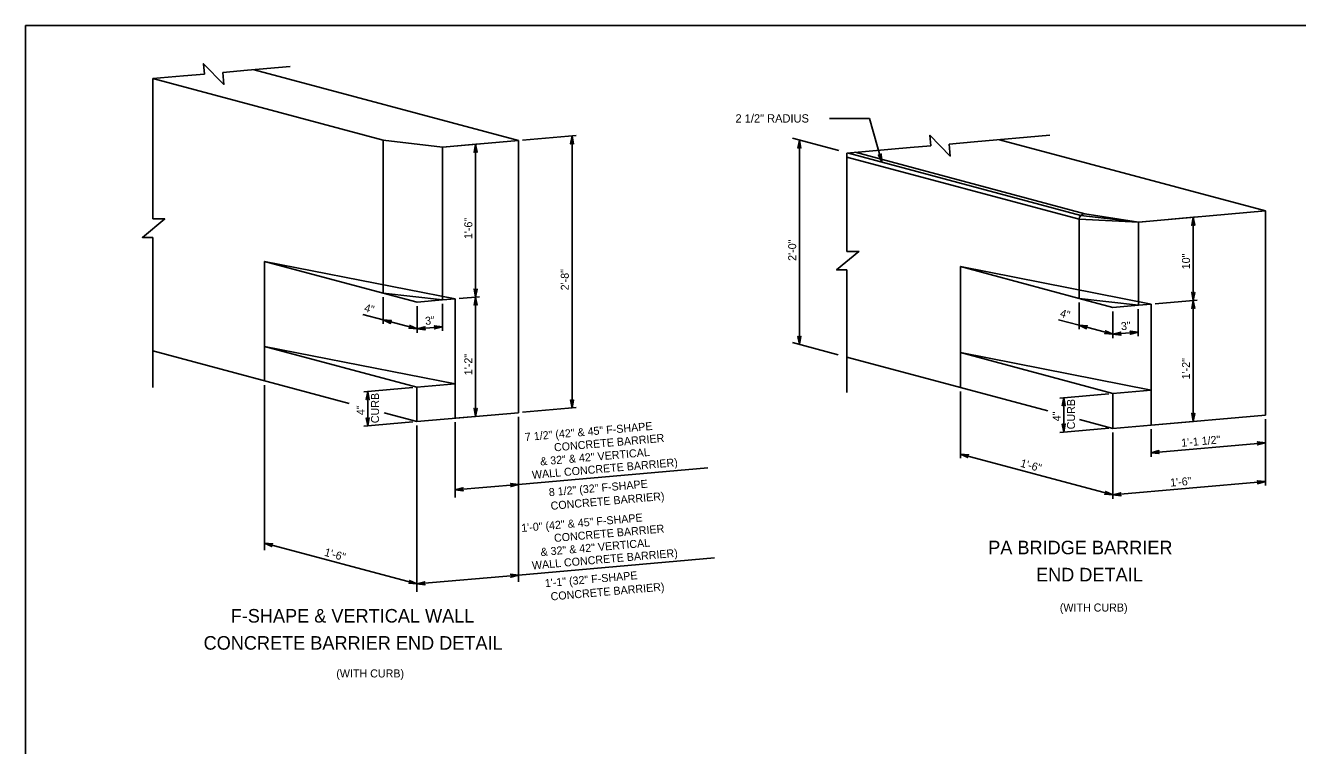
# Model space of a CAD drawing. Extents: x 632007860 to 635435983, y 295418622 to 297794622.
# Drawn here: x 634570860 to 635047670, y 295727759 to 295997622 of the extents above; entities that cross this region are included whole.
import ezdxf

# ---------------------------------------------------------------- set-up
doc = ezdxf.new("R2010")
doc.units = 0
for name, color, linetype in [('1', 7, 'Continuous'), ('B_conc_c', 7, 'Continuous'), ('B_conc_d', 7, 'Continuous'), ('B_conc_w', 7, 'Continuous'), ('B_title', 7, 'Continuous'), ('S-DETL-DIMS', 7, 'Continuous'), ('S-DETL-T120', 7, 'Continuous')]:
    doc.layers.add(name, color=color, linetype=linetype)

# ---------------------------------------------------------------- blocks, each defined once
blk = doc.blocks.new('LT')
at = {"layer": '1'}
blk.add_lwpolyline([(0.125, 0), (-11185, -2097.125), (-10323, -1500), (-9878.625, -750), (-9750, 0), (-9878.625, 750), (-10323.125, 1499.875), (-11184.875, 2097.125), (0.125, 0), (-10323.125, 1499.875), (-9878.625, 750), (0.125, 0), (-9750, 0), (-9878.625, -750), (0.125, 0), (-10323, -1500)], dxfattribs=at)

msp = doc.modelspace()

# ---------------------------------------------------------------- linework, layer by layer
at = {"layer": '1'}
for p, q in [((634570860, 295997622), (635356860, 295997622)), ((634570860, 295433622), (634570860, 295997622))]:
    msp.add_line(p, q, dxfattribs=at)
at = {"layer": 'B_conc_c'}
for p, q in [((634656649, 295981044), (634755705, 295954502)), ((634618599, 295977715), (634704967, 295954572)), ((634704967, 295954572), (634727131, 295952002)), ((634704967, 295897315), (634704967, 295954572)), ((634755705, 295954502), (634727131, 295952002)), ((634727131, 295894745), (634727131, 295952002)), ((634755705, 295852505), (634755705, 295954502)), ((634858324, 295955390), (634875758, 295950718)), ((634935911, 295954814), (635035620, 295928097)), ((634878772, 295948283), (634965794, 295924965)), ((634879413, 295949739), (634966436, 295926421)), ((634881836, 295950083), (634967910, 295927019)), ((635035620, 295928097), (634987997, 295923930)), ((635035620, 295928097), (635035620, 295851609)), ((634965785, 295895323), (634965785, 295924967)), ((634987997, 295923930), (634965794, 295924965)), ((634966436, 295926421), (634987997, 295923930)), ((634987997, 295923930), (634967910, 295927019)), ((634987997, 295892757), (634987997, 295923930)), ((634660458, 295877367), (634660458, 295909103)), ((634660458, 295909103), (634731893, 295895162)), ((634704967, 295897315), (634660458, 295909103)), ((634921324, 295907236), (634965785, 295895323)), ((634921324, 295907236), (634921324, 295875056)), ((634992759, 295893173), (634921324, 295907236)), ((634704967, 295897315), (634727131, 295894745)), ((634704967, 295897315), (634717654, 295893916)), ((634727131, 295894745), (634717654, 295893916)), ((634731893, 295895162), (634727131, 295894745)), ((634731893, 295863304), (634731893, 295895162)), ((634965785, 295895323), (634987997, 295892757)), ((634965785, 295895323), (634978472, 295891923)), ((634978472, 295891923), (634987997, 295892757)), ((634992759, 295893173), (634987997, 295892757)), ((634992759, 295893173), (634992759, 295860993)), ((634618599, 295875701), (634692248, 295855967)), ((634660458, 295877367), (634731893, 295863304)), ((634660458, 295877367), (634717606, 295862054)), ((634660458, 295877367), (634660458, 295864485)), ((634858328, 295878801), (634875526, 295874193)), ((634992759, 295860993), (634921324, 295875056)), ((634921324, 295875056), (634978472, 295859743)), ((634921324, 295875056), (634921324, 295861922)), ((634878763, 295873326), (634921324, 295861922)), ((634731893, 295863304), (634717606, 295862054)), ((634717606, 295849172), (634717606, 295862054)), ((634731893, 295863304), (634731893, 295850422)), ((634921324, 295861922), (634954054, 295853152)), ((634978472, 295859743), (634992759, 295860993)), ((634992759, 295860993), (634992759, 295847859)), ((634978472, 295846609), (634978472, 295859743)), ((634705328, 295852462), (634717606, 295849172)), ((634755705, 295852505), (634717606, 295849172)), ((635035620, 295851609), (634992759, 295847859)), ((634965892, 295849980), (634978472, 295846609)), ((634978472, 295846609), (634992759, 295847859))]:
    msp.add_line(p, q, dxfattribs=at)
msp.add_arc((634967910, 295924903), 2117, 90, 178.31397, dxfattribs=at)
at = {"layer": 'B_conc_w'}
for p, q in [((634654150, 295980825), (634644837, 295980010)), ((634670142, 295982224), (634654150, 295980825)), ((634630161, 295978726), (634618599, 295977715)), ((634618599, 295934488), (634618599, 295977715)), ((634630161, 295978726), (634637922, 295979405)), ((634954862, 295956472), (634926437, 295953985)), ((634902448, 295951886), (634878763, 295949814)), ((634902448, 295951886), (634910209, 295952565)), ((634926437, 295953985), (634917123, 295953170)), ((634878763, 295922303), (634878763, 295949814)), ((634618599, 295934488), (634618599, 295925139)), ((634618599, 295910407), (634618599, 295918198)), ((634878763, 295922303), (634878763, 295912954)), ((634618599, 295910407), (634618599, 295861995)), ((634878763, 295898222), (634878763, 295906013)), ((634878763, 295898222), (634878763, 295860127))]:
    msp.add_line(p, q, dxfattribs=at)
for points in [[(634644837, 295980010), (634645229, 295975530), (634637582, 295983296), (634637922, 295979405)], [(634917123, 295953170), (634917515, 295948690), (634909868, 295956455), (634910209, 295952565)], [(634618599, 295925139), (634623096, 295925139), (634614693, 295918198), (634618599, 295918198)], [(634878763, 295912954), (634883260, 295912954), (634874858, 295906013), (634878763, 295906013)]]:
    msp.add_lwpolyline(points, dxfattribs=at)
at = {"layer": 'S-DETL-DIMS'}
for p, q in [((634872284, 295962759), (634887169, 295962759)), ((634887169, 295962759), (634891910, 295946391)), ((634757199, 295954633), (634777226, 295956385)), ((634775731, 295854257), (634775731, 295956254)), ((634728625, 295952133), (634741046, 295953220)), ((634739552, 295895832), (634739552, 295953089)), ((634860951, 295878099), (634860951, 295954686)), ((634989491, 295924061), (635010051, 295925861)), ((635008557, 295894556), (635008557, 295925731)), ((634704967, 295895815), (634704967, 295885790)), ((634733387, 295895292), (634741046, 295895963)), ((634733387, 295895292), (634741046, 295895963)), ((634739552, 295851092), (634739552, 295895832)), ((634994253, 295893304), (635010059, 295894692)), ((634994253, 295893304), (635010051, 295894687)), ((635008565, 295849246), (635008565, 295894561)), ((634697293, 295889347), (634704967, 295887290)), ((634717654, 295892416), (634717654, 295882391)), ((634717654, 295892416), (634717654, 295882391)), ((634727131, 295893245), (634727131, 295883220)), ((634965785, 295893823), (634965785, 295883798)), ((634978472, 295890423), (634978472, 295880398)), ((634978472, 295890423), (634978472, 295880398)), ((634987949, 295891252), (634987949, 295881227)), ((634704967, 295887290), (634717654, 295883891)), ((634727131, 295884720), (634717654, 295883891)), ((634725698, 295884595), (634727131, 295884720)), ((634958111, 295887354), (634965785, 295885298)), ((634965785, 295885298), (634978472, 295881898)), ((634987949, 295882727), (634978472, 295881898)), ((634986516, 295882602), (634987949, 295882727)), ((634660458, 295862840), (634660458, 295800937)), ((634716112, 295861924), (634697696, 295860313)), ((634699191, 295860443), (634699191, 295847561)), ((634921324, 295860422), (634921324, 295835497)), ((634976978, 295859612), (634958562, 295858001)), ((634960057, 295858132), (634960057, 295845250)), ((634733387, 295850553), (634741046, 295851223)), ((634757199, 295852636), (634777226, 295854388)), ((634716112, 295849041), (634697696, 295847430)), ((634717606, 295847672), (634717606, 295822748)), ((634717606, 295847672), (634717606, 295785411)), ((634731893, 295848922), (634731893, 295820687)), ((634755705, 295851005), (634755705, 295789094)), ((634755705, 295851005), (634755705, 295839382)), ((634976978, 295846730), (634958562, 295845119)), ((634994253, 295847990), (635010059, 295849378)), ((635035620, 295850109), (635035618, 295839758)), ((635035620, 295850109), (635035620, 295825184)), ((634978472, 295845109), (634978472, 295820185)), ((634978472, 295845109), (634978472, 295820185)), ((634992759, 295846359), (634992757, 295836008)), ((634921324, 295836997), (634978472, 295821685)), ((634992757, 295837508), (635035618, 295841258)), ((634826691, 295831829), (634755705, 295825618)), ((634755705, 295825618), (634731893, 295823535)), ((635035620, 295826684), (634978472, 295821685)), ((634660458, 295803637), (634717606, 295788325)), ((634829165, 295798085), (634755705, 295791658)), ((634755705, 295791658), (634717606, 295788325))]:
    msp.add_line(p, q, dxfattribs=at)
msp.add_lwpolyline([(634891910, 295946391), (634891619, 295949387), (634891531, 295949124), (634891373, 295948956), (634891192, 295948868), (634890992, 295948846), (634890768, 295948904), (634890553, 295949079), (634891910, 295946391), (634890768, 295948904), (634890992, 295948846), (634891910, 295946391), (634891192, 295948868), (634891373, 295948956), (634891910, 295946391), (634891531, 295949124)], dxfattribs=at)

# ---------------------------------------------------------------- block references
for p, xscale, yscale, rotation in [((634775731, 295956254), 0.26821336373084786, 0.26822435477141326, 89.99999999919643), ((634739552, 295953089), 0.2682133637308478, 0.2682243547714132, 90.00000000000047), ((634860951, 295954686), 0.26821336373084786, 0.26822435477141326, 89.99999999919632), ((635008557, 295925731), 0.26821336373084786, 0.26822435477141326, 89.99999999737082), ((634739552, 295895832), 0.2682133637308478, 0.2682243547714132, -89.99999999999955), ((634739552, 295895832), 0.26821336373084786, 0.26822435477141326, 90.0000000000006), ((635008557, 295894556), 0.26821336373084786, 0.26822435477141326, -90.00000000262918), ((635008565, 295894561), 0.26821336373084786, 0.26822435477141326, 90), ((634704967, 295887290), 0.2682133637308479, 0.26822435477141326, 165.00000000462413), ((634717654, 295883891), 0.2682133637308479, 0.26822435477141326, -14.999999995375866), ((634717654, 295883891), 0.26821336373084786, 0.2682243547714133, -174.9999999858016), ((634727131, 295884720), 0.26821336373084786, 0.2682243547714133, 5.000000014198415), ((634965785, 295885298), 0.2682133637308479, 0.26822435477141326, 165.00000000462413), ((634860951, 295878099), 0.26821336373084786, 0.26822435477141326, -90.00000000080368), ((634978472, 295881898), 0.2682133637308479, 0.26822435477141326, -14.999999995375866), ((634978472, 295881898), 0.26821336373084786, 0.2682243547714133, -174.9999999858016), ((634987949, 295882727), 0.26821336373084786, 0.2682243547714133, 5.000000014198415), ((634699191, 295860443), 0.26821336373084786, 0.26822435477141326, 90.00000000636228), ((634775731, 295854257), 0.26821336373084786, 0.26822435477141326, -90.00000000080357), ((634960057, 295858132), 0.26821336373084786, 0.26822435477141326, 90.00000000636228), ((634739552, 295851092), 0.26821336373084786, 0.26822435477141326, -89.9999999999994), ((635008565, 295849246), 0.26821336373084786, 0.26822435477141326, -90), ((634699191, 295847561), 0.26821336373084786, 0.26822435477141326, -89.99999999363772), ((634960057, 295845250), 0.26821336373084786, 0.26822435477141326, -89.99999999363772), ((635035618, 295841258), 0.2682133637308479, 0.26822435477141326, 5.000000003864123), ((634921324, 295836997), 0.26821336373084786, 0.26822435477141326, 164.9999999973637), ((634992757, 295837508), 0.2682133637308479, 0.26822435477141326, -174.9999999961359), ((634731893, 295823535), 0.2682133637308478, 0.26822435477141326, -174.99999996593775), ((634755705, 295825618), 0.2682133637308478, 0.26822435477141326, 5.000000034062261), ((634978472, 295821685), 0.26821336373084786, 0.26822435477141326, -15.000000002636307), ((635035620, 295826684), 0.26821336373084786, 0.26822435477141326, 4.9999999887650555), ((634978472, 295821685), 0.26821336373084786, 0.26822435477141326, -175.00000001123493), ((634660458, 295803637), 0.26821336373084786, 0.26822435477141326, 164.9999999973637), ((634717606, 295788325), 0.26821336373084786, 0.26822435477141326, -15.000000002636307), ((634755705, 295791658), 0.26821336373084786, 0.26822435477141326, 5.000000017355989), ((634717606, 295788325), 0.26821336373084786, 0.26822435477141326, -174.99999998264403)]:
    msp.add_blockref('LT', p, dxfattribs=dict(at, xscale=xscale, yscale=yscale, rotation=rotation))

# ---------------------------------------------------------------- texts
at = {"layer": 'B_conc_d'}
for p in [(634958555, 295777982), (634687373, 295753282)]:
    msp.add_text('(WITH CURB)', height=3000, rotation=0.017, dxfattribs=at).set_placement(p)
at = {"layer": 'B_title'}
for s, p in [('PA BRIDGE BARRIER', (634931723, 295799444)), ('END DETAIL', (634949642, 295789284)), ('F-SHAPE & VERTICAL WALL', (634647787, 295773849)), ('CONCRETE BARRIER END DETAIL', (634637627, 295763690))]:
    msp.add_text(s, height=5079.8, rotation=360, dxfattribs=at).set_placement(p)
at = {"layer": 'S-DETL-DIMS'}
for s, rotation, p in [('1\'-6"', 90, (634738352, 295917551)), ('2\'-0"', 90, (634859751, 295909401)), ('10"', 90, (635007357, 295906234)), ('2\'-8"', 90, (634774531, 295898346)), ('4"', 345, (634697603, 295890506)), ('4"', 345, (634958422, 295888513)), ('3"', 5, (634720793, 295885370)), ('3"', 5, (634981611, 295883377)), ('1\'-2"', 90, (634738352, 295866552)), ('1\'-2"', 90, (635007365, 295864994)), ('CURB', 90, (634703391, 295848569)), ('CURB', 90, (634964257, 295846258)), ('4"', 90, (634697991, 295851593)), ('4"', 90, (634958857, 295849281)), ('7 1/2" (42" & 45" F-SHAPE', 5, (634758191, 295841876)), ('CONCRETE BARRIER', 5, (634769110, 295837981)), ('1\'-1 1/2"', 5, (635004211, 295839715)), ('& 32" & 42" VERTICAL', 5, (634763911, 295832713)), ('WALL CONCRETE BARRIER)', 5, (634760838, 295827700)), ('1\'-6"', 345, (634943535, 295832288)), ('8 1/2" (32" F-SHAPE', 5, (634767157, 295821186)), ('1\'-6"', 5, (635000058, 295824778)), ('CONCRETE BARRIER)', 5, (634767839, 295816077)), ('1\'-0" (42" & 45" F-SHAPE', 5, (634756844, 295807798)), ('CONCRETE BARRIER', 5, (634769110, 295804020)), ('& 32" & 42" VERTICAL', 5, (634764058, 295798766)), ('1\'-6"', 345, (634682669, 295798928)), ('WALL CONCRETE BARRIER)', 5, (634760838, 295793740)), ('1\'-1" (32" F-SHAPE', 5, (634765662, 295787095)), ('CONCRETE BARRIER)', 5, (634767839, 295782117))]:
    msp.add_text(s, height=3000, rotation=rotation, dxfattribs=at).set_placement(p)
at = {"layer": 'S-DETL-T120'}
msp.add_text('2 1/2" RADIUS', height=3102.3, dxfattribs=at).set_placement((634836995, 295961238))

doc.saveas('drawing.dxf')
